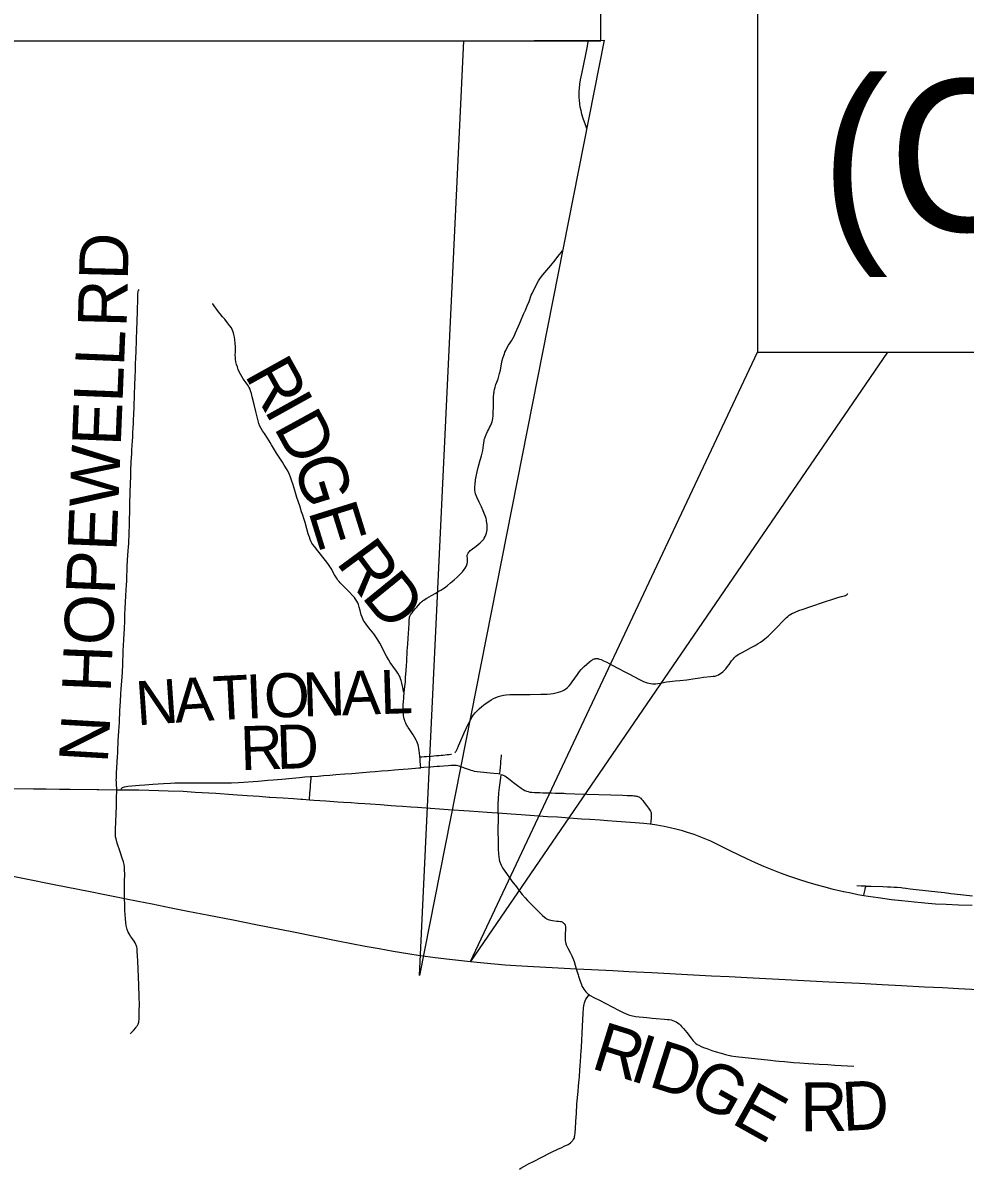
# Model space of a CAD drawing. Extents: x 1761803 to 2441803, y 509895 to 949895.
# Drawn here: x 2059075 to 2076440, y 800598 to 821719 of the extents above; entities that cross this region are included whole.
import ezdxf

# ---------------------------------------------------------------- set-up
doc = ezdxf.new("R2010")
doc.units = 0
for name, color, linetype in [('GM_X_Airport_Location_Class_1', 7, 'Continuous'), ('GM_X_County_Road', 7, 'Continuous'), ('GM_X_Minor_River', 7, 'Continuous'), ('GM_X_Minor_River_Text', 7, 'Continuous'), ('GM_X_State_Location', 7, 'Continuous')]:
    doc.layers.add(name, color=color, linetype=linetype)

msp = doc.modelspace()

# ---------------------------------------------------------------- linework, layer by layer
at = {"layer": 'GM_X_Airport_Location_Class_1'}
for points in [[(2069465, 819778), (2069455, 819809), (2069427, 819889), (2069402, 819961), (2069377, 820039), (2069361, 820104), (2069347, 820167), (2069338, 820231), (2069331, 820294), (2069329, 820345), (2069329, 820410), (2069330, 820459), (2069333, 820508), (2069341, 820591), (2069354, 820670), (2069376, 820783), (2069450, 821136), (2069469, 821232), (2069479, 821294), (2069487, 821343), (2069491, 821371)], [(2066690, 808216), (2066698, 808216), (2066744, 808221), (2066781, 808224), (2066820, 808228), (2066856, 808231), (2066894, 808235), (2066931, 808238), (2066961, 808241), (2066972, 808241)], [(2066980, 808036), (2066962, 808034), (2066913, 808031), (2066827, 808024), (2066753, 808019), (2066731, 808017), (2066711, 808015)]]:
    msp.add_lwpolyline(points, dxfattribs=at)
at = {"layer": 'GM_X_County_Road'}
for points in [[(2066103, 809380), (2066116, 809493), (2066123, 809575), (2066129, 809657), (2066138, 809788), (2066145, 809877), (2066149, 809954), (2066159, 810146), (2066167, 810269), (2066174, 810383), (2066185, 810554), (2066191, 810652), (2066195, 810718), (2066198, 810750), (2066201, 810767), (2066206, 810784), (2066212, 810797), (2066220, 810812), (2066231, 810827), (2066249, 810850), (2066270, 810876), (2066313, 810926), (2066333, 810950), (2066367, 810988), (2066402, 811030), (2066420, 811048), (2066439, 811066), (2066451, 811077), (2066462, 811083), (2066486, 811100), (2066518, 811119), (2066607, 811169), (2066686, 811213), (2066731, 811239), (2066778, 811267), (2066814, 811289), (2066843, 811309), (2066870, 811328), (2066903, 811352), (2066957, 811398), (2066987, 811423), (2067023, 811454), (2067080, 811507), (2067138, 811565), (2067174, 811605), (2067206, 811644), (2067228, 811674), (2067244, 811703), (2067250, 811717), (2067256, 811733), (2067262, 811750), (2067265, 811763), (2067268, 811778), (2067270, 811794), (2067270, 811811), (2067267, 811842), (2067266, 811859), (2067264, 811877), (2067265, 811893), (2067265, 811908), (2067269, 811924), (2067274, 811936), (2067281, 811950), (2067291, 811964), (2067303, 811978), (2067321, 811994), (2067338, 812010), (2067429, 812075), (2067466, 812107), (2067503, 812139), (2067528, 812161), (2067550, 812185), (2067567, 812206), (2067579, 812224), (2067595, 812253), (2067608, 812284), (2067619, 812315), (2067626, 812347), (2067630, 812380), (2067631, 812396), (2067633, 812429), (2067629, 812477), (2067621, 812535), (2067616, 812562), (2067610, 812586), (2067598, 812623), (2067583, 812668), (2067557, 812730), (2067524, 812801), (2067481, 812890), (2067447, 812965), (2067426, 813011), (2067415, 813043), (2067408, 813074), (2067403, 813107), (2067402, 813139), (2067403, 813172), (2067409, 813220), (2067418, 813299), (2067428, 813363), (2067447, 813444), (2067473, 813553), (2067504, 813664), (2067529, 813744), (2067542, 813792), (2067553, 813839), (2067564, 813939), (2067575, 814016), (2067579, 814040), (2067587, 814069), (2067598, 814101), (2067605, 814118), (2067611, 814132), (2067618, 814146), (2067640, 814188), (2067654, 814219), (2067676, 814263), (2067690, 814292), (2067711, 814335), (2067721, 814365), (2067729, 814396), (2067736, 814432), (2067739, 814477), (2067744, 814556), (2067747, 814625), (2067747, 814661), (2067748, 814713), (2067748, 814781), (2067749, 814813), (2067751, 814842), (2067753, 814870), (2067756, 814897), (2067759, 814914), (2067763, 814937), (2067768, 814962), (2067780, 815009), (2067794, 815056), (2067811, 815102), (2067833, 815163), (2067847, 815210), (2067860, 815257), (2067875, 815321), (2067894, 815434), (2067901, 815467), (2067909, 815497), (2067921, 815543), (2067937, 815592), (2067948, 815623), (2067959, 815652), (2067973, 815683), (2067995, 815725), (2068027, 815780), (2068055, 815821), (2068082, 815861), (2068107, 815904), (2068129, 815948), (2068154, 816009), (2068227, 816176), (2068245, 816214), (2068304, 816354), (2068336, 816428), (2068371, 816504), (2068405, 816583), (2068445, 816700), (2068459, 816735), (2068472, 816761), (2068501, 816822), (2068545, 816909), (2068579, 816966), (2068617, 817019), (2068658, 817074), (2068802, 817252), (2068883, 817350), (2068936, 817413), (2068997, 817490), (2069020, 817521)], [(2060952, 810715), (2060953, 810817), (2060958, 810931), (2060963, 811046), (2060969, 811162), (2060976, 811275), (2060983, 811357), (2060988, 811439), (2060991, 811521), (2060994, 811636), (2060997, 811701), (2061004, 811816), (2061017, 811996), (2061022, 812061), (2061025, 812127), (2061033, 812321), (2061037, 812468), (2061041, 812599), (2061044, 812681), (2061046, 812747), (2061046, 812828), (2061045, 812878), (2061050, 813042), (2061058, 813255), (2061061, 813336), (2061066, 813467), (2061072, 813629), (2061076, 813708), (2061080, 813777), (2061083, 813842), (2061087, 813938), (2061092, 814011), (2061098, 814090), (2061103, 814167), (2061109, 814265), (2061111, 814330), (2061114, 814399), (2061119, 814510), (2061122, 814638), (2061126, 814726), (2061129, 814787), (2061132, 814870), (2061134, 814930), (2061136, 814990), (2061140, 815078), (2061143, 815160), (2061146, 815225), (2061147, 815291), (2061149, 815356), (2061152, 815421), (2061158, 815567), (2061161, 815646), (2061164, 815714), (2061167, 815826), (2061170, 815926), (2061174, 816024), (2061182, 816253), (2061186, 816368), (2061188, 816483), (2061190, 816565), (2061192, 816646), (2061195, 816728), (2061198, 816763), (2061199, 816776), (2061204, 816787), (2061215, 816807)], [(2066103, 809380), (2066094, 809389), (2066091, 809394), (2066088, 809404), (2066074, 809471), (2066058, 809551), (2066045, 809601), (2066036, 809630), (2066026, 809661), (2066011, 809691), (2065986, 809734), (2065959, 809775), (2065892, 809868), (2065846, 809935), (2065810, 809990), (2065778, 810047), (2065747, 810104), (2065690, 810222), (2065654, 810292), (2065618, 810349), (2065582, 810405), (2065543, 810460), (2065453, 810574), (2065399, 810641), (2065371, 810680), (2065354, 810707), (2065339, 810736), (2065327, 810766), (2065312, 810812), (2065292, 810892), (2065274, 810955), (2065258, 811002), (2065245, 811032), (2065229, 811062), (2065203, 811103), (2065183, 811130), (2065152, 811168), (2065095, 811228), (2065026, 811298), (2064923, 811404), (2064902, 811428), (2064881, 811453), (2064853, 811493), (2064819, 811549), (2064755, 811663), (2064721, 811719), (2064694, 811760), (2064654, 811813), (2064509, 811991), (2064448, 812070), (2064419, 812107), (2064402, 812132), (2064389, 812155), (2064368, 812199), (2064354, 812242), (2064333, 812302), (2064305, 812399), (2064277, 812510), (2064252, 812587), (2064233, 812646), (2064212, 812711), (2064177, 812820), (2064125, 812974), (2064088, 813100), (2064048, 813225), (2064034, 813272), (2064007, 813350), (2063989, 813395), (2063968, 813440), (2063944, 813484), (2063890, 813569), (2063856, 813624), (2063810, 813696), (2063750, 813792), (2063659, 813942), (2063633, 813985), (2063614, 814015), (2063582, 814069), (2063527, 814150), (2063489, 814204), (2063465, 814247), (2063442, 814290), (2063424, 814337), (2063410, 814385), (2063390, 814460), (2063365, 814557), (2063335, 814685), (2063302, 814829), (2063286, 814891), (2063272, 814939), (2063261, 814970), (2063247, 815000), (2063223, 815043), (2063191, 815085), (2063137, 815163), (2063109, 815203), (2063084, 815245), (2063062, 815289), (2063043, 815333), (2063027, 815379), (2063012, 815425), (2063001, 815473), (2062993, 815521), (2062990, 815553), (2062989, 815602), (2062991, 815651), (2062993, 815700), (2062992, 815749), (2062989, 815815), (2062982, 815880), (2062975, 815929), (2062965, 815978), (2062957, 816010), (2062945, 816041), (2062932, 816071), (2062916, 816100), (2062885, 816144), (2062846, 816192), (2062794, 816257), (2062751, 816306), (2062711, 816357), (2062679, 816396), (2062649, 816439), (2062613, 816489), (2062576, 816542), (2062570, 816549)], [(2067035, 808269), (2067043, 808277), (2067050, 808286), (2067054, 808291), (2067058, 808297), (2067064, 808309), (2067082, 808350), (2067100, 808395), (2067126, 808455), (2067208, 808634), (2067278, 808783), (2067328, 808885), (2067354, 808929), (2067380, 808968), (2067413, 809007), (2067447, 809043), (2067482, 809076), (2067532, 809119), (2067597, 809170), (2067664, 809217), (2067705, 809244), (2067748, 809268), (2067792, 809289), (2067838, 809307), (2067885, 809321), (2067933, 809331), (2067982, 809337), (2068048, 809343), (2068130, 809345), (2068228, 809345), (2068341, 809346), (2068423, 809346), (2068620, 809347), (2068735, 809351), (2068800, 809356), (2068849, 809362), (2068896, 809371), (2068945, 809384), (2068988, 809397), (2069020, 809411), (2069043, 809422), (2069064, 809435), (2069084, 809447), (2069106, 809465), (2069140, 809501), (2069171, 809539), (2069201, 809578), (2069249, 809645), (2069294, 809712), (2069334, 809764), (2069365, 809801), (2069387, 809826), (2069422, 809860), (2069470, 809905), (2069520, 809948), (2069546, 809967), (2069574, 809985), (2069588, 809992), (2069603, 809998), (2069619, 810002), (2069635, 810005), (2069652, 810005), (2069668, 810004), (2069684, 810001), (2069700, 809997), (2069731, 809986), (2069776, 809966), (2069835, 809936), (2069922, 809891), (2070052, 809822), (2070169, 809763), (2070255, 809718), (2070429, 809626), (2070503, 809589), (2070542, 809572), (2070579, 809559), (2070612, 809551), (2070643, 809545), (2070676, 809541), (2070712, 809539), (2070743, 809541), (2070776, 809544), (2070825, 809553), (2070905, 809569), (2070937, 809575), (2071001, 809584), (2071099, 809593), (2071181, 809600), (2071310, 809615), (2071422, 809630), (2071552, 809651), (2071618, 809660), (2071746, 809673), (2071795, 809679), (2071831, 809684), (2071863, 809693), (2071894, 809706), (2071922, 809721), (2071951, 809740), (2071975, 809761), (2072000, 809783), (2072032, 809819), (2072063, 809858), (2072091, 809898), (2072137, 809964), (2072169, 810003), (2072191, 810027), (2072215, 810049), (2072241, 810068), (2072270, 810087), (2072319, 810113), (2072399, 810155), (2072500, 810209), (2072573, 810248), (2072628, 810281), (2072671, 810307), (2072711, 810336), (2072750, 810367), (2072809, 810421), (2072868, 810475), (2072912, 810520), (2072945, 810555), (2072986, 810597), (2073068, 810684), (2073115, 810731), (2073151, 810764), (2073173, 810783), (2073200, 810804), (2073227, 810821), (2073259, 810839), (2073281, 810850), (2073308, 810862), (2073375, 810889), (2073456, 810917), (2073580, 810961), (2073868, 811058), (2073985, 811095), (2074096, 811129), (2074160, 811147), (2074189, 811155), (2074219, 811164), (2074237, 811170), (2074252, 811178), (2074265, 811189), (2074275, 811201), (2074277, 811204)], [(2060797, 807801), (2060797, 807811), (2060798, 807859), (2060800, 807902), (2060812, 808091), (2060820, 808206), (2060823, 808254), (2060826, 808338), (2060831, 808450), (2060833, 808505), (2060837, 808564), (2060843, 808678), (2060847, 808743), (2060852, 808841), (2060862, 809042), (2060872, 809223), (2060880, 809348), (2060886, 809445), (2060897, 809591), (2060907, 809757), (2060914, 809899), (2060918, 809976), (2060920, 810049), (2060922, 810138), (2060931, 810261), (2060935, 810343), (2060942, 810473), (2060945, 810538), (2060952, 810715)], [(2066391, 808193), (2066384, 808270), (2066379, 808307), (2066371, 808351), (2066365, 808382), (2066357, 808414), (2066347, 808445), (2066335, 808475), (2066322, 808504), (2066290, 808559), (2066265, 808602), (2066230, 808656), (2066203, 808695), (2066178, 808732), (2066161, 808759), (2066146, 808787), (2066131, 808816), (2066120, 808841), (2066111, 808862), (2066107, 808878), (2066101, 808895), (2066095, 808927), (2066092, 808953), (2066090, 808980), (2066086, 809026), (2066084, 809075), (2066085, 809141), (2066090, 809223), (2066094, 809272), (2066097, 809324), (2066100, 809355), (2066103, 809380)], [(2066391, 808193), (2066430, 808196), (2066471, 808199), (2066511, 808201), (2066602, 808208), (2066649, 808212), (2066690, 808216)], [(2066410, 807993), (2066404, 808056), (2066399, 808107), (2066395, 808157), (2066391, 808193)], [(2067863, 807878), (2067866, 807898), (2067873, 807937), (2067879, 808002), (2067881, 808068), (2067885, 808116), (2067891, 808166), (2067894, 808199), (2067896, 808230)], [(2064388, 807832), (2064518, 807841), (2064616, 807849), (2064730, 807858), (2064844, 807866), (2065007, 807880), (2065137, 807889), (2065333, 807907), (2065470, 807918), (2065564, 807926), (2065685, 807937), (2065808, 807945), (2065923, 807954), (2065997, 807960), (2066084, 807967), (2066175, 807974), (2066243, 807980), (2066308, 807985), (2066367, 807990), (2066410, 807993)], [(2066711, 808015), (2066587, 808006), (2066461, 807997), (2066410, 807993)], [(2067249, 807974), (2067213, 807986), (2067189, 807995), (2067155, 808007), (2067117, 808021), (2067091, 808029), (2067069, 808035), (2067044, 808037), (2067010, 808037), (2066980, 808036)], [(2067863, 807878), (2067836, 807881), (2067754, 807887), (2067689, 807893), (2067511, 807909), (2067447, 807918), (2067399, 807927), (2067368, 807935), (2067337, 807943), (2067306, 807954), (2067270, 807967), (2067249, 807974)], [(2060805, 807587), (2060804, 807604), (2060800, 807684), (2060797, 807731), (2060796, 807770), (2060797, 807801)], [(2060888, 807586), (2060893, 807609), (2060902, 807623), (2060911, 807630), (2060930, 807638), (2060946, 807643), (2060978, 807649), (2061011, 807654), (2061223, 807671), (2061322, 807679), (2061470, 807690), (2061569, 807697), (2061665, 807703), (2061795, 807711), (2061877, 807714), (2061918, 807714), (2061947, 807714), (2061978, 807714), (2062006, 807714), (2062036, 807714), (2062070, 807714), (2062107, 807714), (2062148, 807714), (2062187, 807714), (2062241, 807714), (2062296, 807714), (2062427, 807714), (2062624, 807714), (2062804, 807713), (2062918, 807716), (2063049, 807722), (2063408, 807749), (2063587, 807764), (2063685, 807772), (2063848, 807786), (2064175, 807814), (2064273, 807823), (2064371, 807831), (2064388, 807832)], [(2064356, 807404), (2064359, 807445), (2064362, 807487), (2064365, 807522), (2064369, 807582), (2064373, 807635), (2064376, 807675), (2064381, 807739), (2064386, 807797), (2064388, 807832)], [(2067837, 807162), (2067834, 807210), (2067832, 807259), (2067835, 807334), (2067839, 807415), (2067849, 807529), (2067859, 807627), (2067882, 807805), (2067892, 807868)], [(2067892, 807868), (2067925, 807856), (2067954, 807842), (2067983, 807825), (2068024, 807797), (2068114, 807724), (2068190, 807665), (2068255, 807616), (2068296, 807592), (2068324, 807577), (2068358, 807563), (2068389, 807553), (2068420, 807545), (2068454, 807541), (2068504, 807539), (2068549, 807537), (2068599, 807536), (2068658, 807534), (2068696, 807533), (2068731, 807532), (2068770, 807531), (2068819, 807529), (2068889, 807527), (2068944, 807525), (2068998, 807523), (2069043, 807522), (2069082, 807520), (2069248, 807515), (2070131, 807487), (2070213, 807484), (2070308, 807479), (2070335, 807477), (2070360, 807474), (2070377, 807472), (2070393, 807468), (2070409, 807463), (2070424, 807457), (2070439, 807449), (2070453, 807440), (2070464, 807430), (2070477, 807417), (2070500, 807392), (2070528, 807353), (2070569, 807300), (2070606, 807248), (2070632, 807209), (2070641, 807193), (2070648, 807178), (2070653, 807162), (2070656, 807144), (2070657, 807128), (2070656, 807110), (2070654, 807077), (2070646, 806994), (2070642, 806960)], [(2061057, 803092), (2061065, 803100), (2061111, 803152), (2061153, 803202), (2061171, 803223), (2061187, 803246), (2061198, 803268), (2061206, 803288), (2061210, 803303), (2061213, 803324), (2061216, 803347), (2061219, 803380), (2061220, 803511), (2061221, 803629), (2061219, 803766), (2061209, 803991), (2061192, 804430), (2061187, 804528), (2061182, 804610), (2061178, 804659), (2061173, 804692), (2061164, 804724), (2061158, 804739), (2061143, 804769), (2061126, 804798), (2061097, 804838), (2061059, 804891), (2061033, 804932), (2061017, 804962), (2060996, 805012), (2060988, 805039), (2060979, 805088), (2060971, 805137), (2060964, 805214), (2060956, 805363), (2060952, 805473), (2060948, 805585), (2060947, 805689), (2060949, 805901), (2060950, 806031), (2060948, 806114), (2060944, 806163), (2060938, 806212), (2060928, 806261), (2060904, 806327), (2060864, 806446), (2060814, 806606), (2060792, 806682), (2060783, 806722), (2060780, 806740), (2060778, 806760), (2060778, 806793), (2060779, 806858), (2060798, 807283), (2060801, 807425), (2060805, 807587)], [(2067837, 807162), (2067837, 807128), (2067830, 806777), (2067831, 806696), (2067831, 806599), (2067834, 806500), (2067840, 806401), (2067844, 806354), (2067852, 806305), (2067859, 806274), (2067868, 806243), (2067874, 806228), (2067887, 806199), (2067899, 806176), (2067928, 806128), (2068061, 805943), (2068089, 805904), (2068169, 805801), (2068197, 805763), (2068236, 805711), (2068277, 805660), (2068330, 805598), (2068374, 805550), (2068651, 805273), (2068688, 805241), (2068714, 805220), (2068727, 805211), (2068741, 805204), (2068756, 805198), (2068771, 805193), (2068804, 805184), (2068833, 805179), (2068915, 805169), (2068948, 805166), (2068980, 805161), (2068997, 805157), (2069013, 805151), (2069028, 805143), (2069041, 805132), (2069048, 805125)], [(2074443, 805821), (2074522, 805818), (2074591, 805816), (2074598, 805816), (2074605, 805815), (2074610, 805814), (2074616, 805810)], [(2074576, 805640), (2074583, 805677), (2074597, 805747), (2074606, 805794), (2074608, 805800), (2074611, 805806), (2074616, 805810)], [(2074616, 805810), (2074620, 805813), (2074625, 805814), (2074629, 805814), (2074711, 805811), (2074924, 805804), (2075007, 805801), (2075067, 805799), (2075130, 805795), (2075189, 805791), (2075260, 805784), (2075293, 805780), (2075346, 805775), (2075428, 805765), (2075818, 805720), (2075997, 805700), (2076062, 805692), (2076175, 805677), (2076354, 805656), (2076575, 805630)], [(2069048, 805125), (2069053, 805120), (2069062, 805108), (2069067, 805099), (2069071, 805088), (2069074, 805076), (2069076, 805058), (2069077, 805040), (2069071, 804908), (2069069, 804844), (2069071, 804811), (2069075, 804778), (2069081, 804751), (2069087, 804732), (2069095, 804715), (2069106, 804694), (2069118, 804671), (2069164, 804587), (2069192, 804528), (2069211, 804482), (2069233, 804420), (2069274, 804289), (2069310, 804175), (2069316, 804154), (2069346, 804061), (2069367, 803999), (2069379, 803969), (2069394, 803941), (2069411, 803914), (2069431, 803888), (2069452, 803863), (2069475, 803841), (2069488, 803830), (2069501, 803817), (2069509, 803812)], [(2068225, 800598), (2068250, 800613), (2068306, 800646), (2068393, 800692), (2068495, 800745), (2068612, 800803), (2068816, 800907), (2068935, 800964), (2069009, 800998), (2069053, 801019), (2069122, 801052), (2069140, 801063), (2069167, 801079), (2069186, 801097), (2069203, 801115), (2069213, 801129), (2069222, 801143), (2069233, 801163), (2069238, 801177), (2069244, 801199), (2069247, 801215), (2069254, 801263), (2069259, 801344), (2069267, 801475), (2069272, 801557), (2069276, 801623), (2069287, 801797), (2069307, 802028), (2069317, 802126), (2069322, 802191), (2069327, 802240), (2069333, 802304), (2069341, 802418), (2069345, 802499), (2069355, 802670), (2069358, 802715), (2069361, 802755), (2069377, 802959), (2069384, 803106), (2069397, 803348), (2069402, 803463), (2069407, 803564), (2069412, 803605), (2069417, 803635), (2069426, 803664), (2069437, 803697), (2069452, 803726), (2069473, 803761), (2069509, 803812)], [(2069509, 803812), (2069513, 803809), (2069529, 803798), (2069596, 803761), (2069699, 803708), (2070053, 803527)], [(2070053, 803527), (2070136, 803484), (2070181, 803463), (2070223, 803445), (2070256, 803434), (2070288, 803425), (2070309, 803420), (2070340, 803415), (2070368, 803411), (2070572, 803389), (2070671, 803379), (2070745, 803372), (2070897, 803362), (2070955, 803357), (2070987, 803352), (2071020, 803345), (2071052, 803336), (2071083, 803324), (2071113, 803310), (2071141, 803293), (2071168, 803273), (2071193, 803252), (2071216, 803228), (2071248, 803191), (2071309, 803113), (2071390, 803010), (2071430, 802959), (2071453, 802936), (2071477, 802914), (2071503, 802896), (2071531, 802879), (2071575, 802858), (2071620, 802839), (2071681, 802817), (2071774, 802785), (2071852, 802760), (2071946, 802731), (2072024, 802709), (2072072, 802697), (2072107, 802690), (2072124, 802687), (2072217, 802674), (2072851, 802603), (2072948, 802593), (2073014, 802587), (2073111, 802577), (2073279, 802564), (2073393, 802555), (2073551, 802545), (2073748, 802532), (2073911, 802522), (2074042, 802515), (2074389, 802496)]]:
    msp.add_lwpolyline(points, dxfattribs=at)
at = {"layer": 'GM_X_Minor_River'}
msp.add_lwpolyline([(2058575, 806055), (2059106, 805951), (2059652, 805841), (2060312, 805711), (2060553, 805663), (2060859, 805603), (2060948, 805585), (2061197, 805536), (2061455, 805485), (2061808, 805414), (2062114, 805353), (2062500, 805277), (2062951, 805190), (2063369, 805106), (2064061, 804969), (2064881, 804806), (2065380, 804708), (2065638, 804660), (2065897, 804615), (2066172, 804570), (2066399, 804534), (2066675, 804496), (2066935, 804464), (2067327, 804420), (2067572, 804396), (2067964, 804362), (2068160, 804348), (2068488, 804330), (2068832, 804313), (2069159, 804295), (2069274, 804289), (2069553, 804275), (2069946, 804255), (2070240, 804240), (2070666, 804218), (2071436, 804177), (2071764, 804161), (2072091, 804144), (2072533, 804122), (2073123, 804091), (2073926, 804050), (2074494, 804021), (2074909, 804000), (2075269, 803982), (2075695, 803959), (2076023, 803943), (2076317, 803927), (2076678, 803909)], dxfattribs=at)
at = {"layer": 'GM_X_Minor_River_Text'}
for points in [[(2058598, 807612), (2059271, 807605), (2059501, 807603), (2059747, 807599), (2059946, 807597), (2060436, 807592), (2060473, 807592), (2060794, 807587), (2060805, 807587), (2060888, 807586)], [(2060888, 807586), (2061044, 807586), (2061208, 807585), (2061398, 807581), (2061753, 807570), (2062028, 807559), (2062247, 807546), (2062633, 807524), (2062942, 807501), (2063205, 807482), (2063427, 807467), (2063613, 807453), (2063624, 807453), (2063869, 807438), (2064060, 807424), (2064199, 807414), (2064235, 807412), (2064356, 807404), (2064435, 807398), (2064658, 807382), (2064876, 807367), (2064983, 807360), (2065127, 807351), (2065255, 807342), (2065376, 807334), (2065475, 807327), (2065664, 807314), (2065861, 807299), (2065953, 807292), (2066071, 807284), (2066224, 807274), (2066346, 807265), (2066426, 807259), (2066914, 807226), (2067301, 807198), (2067634, 807177), (2067814, 807164), (2067837, 807162), (2068075, 807145), (2068255, 807132), (2068419, 807121), (2068582, 807109), (2068746, 807098), (2068926, 807086), (2069073, 807074), (2069367, 807055), (2069526, 807044), (2069716, 807033), (2069851, 807022), (2070014, 807010), (2070362, 806986), (2070517, 806974), (2070637, 806960), (2070642, 806960)], [(2070642, 806960), (2070760, 806942), (2070892, 806919), (2071006, 806895), (2071111, 806868), (2071206, 806843), (2071317, 806809), (2071442, 806767), (2071565, 806721), (2071657, 806684), (2071747, 806644), (2071881, 806580), (2072117, 806465), (2072411, 806320), (2072574, 806246), (2072726, 806180), (2072876, 806118), (2073029, 806058), (2073183, 806002), (2073369, 805939), (2073540, 805883), (2073687, 805843), (2073830, 805803), (2073985, 805764), (2074199, 805715), (2074208, 805713), (2074332, 805686), (2074462, 805660), (2074576, 805640), (2074656, 805627), (2074838, 805601), (2075084, 805568), (2075276, 805546), (2075506, 805522), (2075639, 805510), (2075761, 805498), (2075892, 805487), (2076091, 805478), (2076318, 805469), (2076570, 805463)]]:
    msp.add_lwpolyline(points, dxfattribs=at)
at = {"layer": 'GM_X_State_Location'}
for points in [[(2040349, 821388), (2069725, 821388), (2069725, 836223), (2040349, 836223)], [(2072617, 815654), (2101994, 815654), (2101994, 830489), (2072617, 830489)], [(2066386, 804162), (2067203, 821391), (2069786, 821400)], [(2067327, 804420), (2072617, 815654), (2075007, 815654)]]:
    msp.add_lwpolyline(points, close=True, dxfattribs=at)

# ---------------------------------------------------------------- texts
at = {"layer": 'GM_X_County_Road'}
for s, height, rotation, p in [('RD', 900, 88.5292, (2060985, 816103)), ('HOPEWELL', 900, 87.6652, (2060692, 809370)), ('R', 900, 299.0437, (2063150, 815237)), ('I', 900, 299.0461, (2063509, 814590)), ('D', 900, 298.7247, (2063688, 814268)), ('GE', 900, 287.2945, (2064050, 813618)), ('R', 900, 306.4233, (2064833, 811776)), ('D', 900, 309.1365, (2065300, 811145)), ('N', 810, 3.952, (2061180, 808774)), ('A', 810, 3.5759, (2061890, 808823)), ('T', 810, 2.8941, (2062598, 808867)), ('I', 810, 2.3268, (2063201, 808897)), ('O', 810, 1.9784, (2063532, 808911)), ('N', 810, 1.8691, (2064244, 808936)), ('A', 810, 1.8655, (2064957, 808959)), ('L', 810, 1.8689, (2065669, 808982)), ('N', 900, 86.6248, (2060636, 808065)), ('R', 810, 1.866, (2063094, 807947)), ('D', 810, 1.8689, (2063759, 807969)), ('R', 900, 342.6251, (2069523, 802463)), ('I', 900, 342.6275, (2070229, 802242)), ('D', 900, 342.3062, (2070580, 802132)), ('GE', 900, 330.876, (2071291, 801910)), ('D', 900, 3.1273, (2074191, 801299)), ('R', 900, 0.4141, (2073406, 801292))]:
    msp.add_text(s, height=height, rotation=rotation, dxfattribs=at).set_placement(p)
at = {"layer": 'GM_X_State_Location'}
msp.add_text('(CFN 1876224)', height=2800, dxfattribs=at).set_placement((2073781, 817878))

doc.saveas('drawing.dxf')
